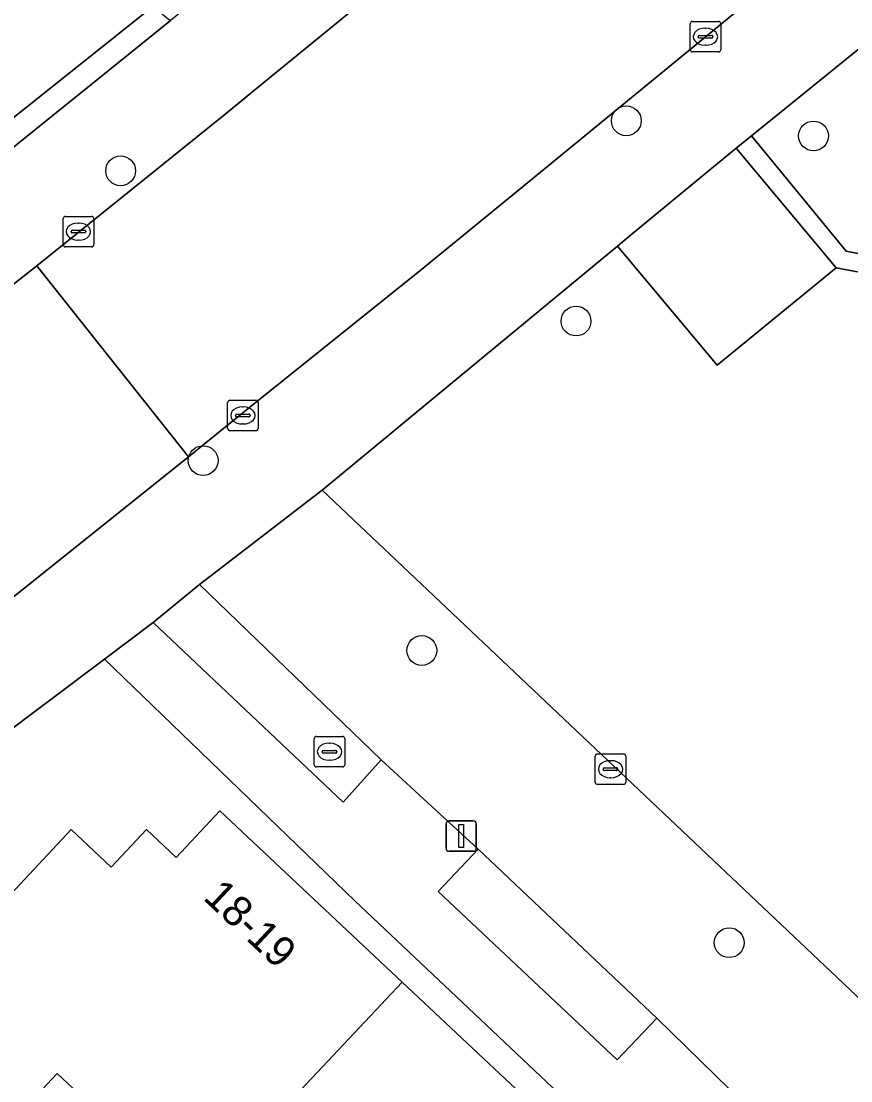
# Model space of a CAD drawing. Extents: x 159039 to 160102, y 381214 to 382524.
# Drawn here: x 159440.08 to 159467.3, y 381594.25 to 381629.02 of the extents above; entities that cross this region are included whole.
import ezdxf

# ---------------------------------------------------------------- set-up
doc = ezdxf.new("R2010")
doc.units = 0
for name, color, linetype in [('IMGEO_Boom', 7, 'Continuous'), ('IMGEO_Erf', 7, 'Continuous'), ('IMGEO_Groenvoorziening', 7, 'Continuous'), ('IMGEO_Haag', 7, 'Continuous'), ('IMGEO_Kolk', 7, 'Continuous'), ('IMGEO_Lichtmast', 7, 'Continuous'), ('IMGEO_Pand', 7, 'Continuous'), ('IMGEO_Pand_nummerreeks', 7, 'Continuous'), ('IMGEO_Parkeervlak_open', 7, 'Continuous'), ('IMGEO_Rijbaan_lokaal_gesloten', 7, 'Continuous'), ('IMGEO_Rijbaan_lokaal_open', 7, 'Continuous'), ('IMGEO_Rioolput', 7, 'Continuous'), ('IMGEO_Voetpad_open', 7, 'Continuous')]:
    doc.layers.add(name, color=color, linetype=linetype)

msp = doc.modelspace()

# ---------------------------------------------------------------- linework, layer by layer
at = {"layer": 'IMGEO_Boom'}
for centre in [(159459.933, 381625.756), (159466.076, 381625.258), (159443.339, 381624.115), (159458.283, 381619.184), (159446.046, 381614.604), (159453.222, 381608.373), (159463.311, 381598.784)]:
    msp.add_circle(centre, 0.489, dxfattribs=at)
at = {"layer": 'IMGEO_Erf'}
for points in [[(159492.689, 381560.816), (159451.02, 381600.164), (159442.807, 381608.091), (159417.572, 381589.129), (159422.487, 381584.653), (159437.43, 381600.625), (159438.757, 381599.344), (159438.795, 381599.385), (159441.715, 381602.495), (159443.023, 381601.267), (159444.183, 381602.502), (159445.162, 381601.583), (159446.596, 381603.11), (159452.574, 381597.495), (159458.441, 381591.985), (159464.308, 381586.475), (159470.174, 381580.964)], [(159445.774, 381590.255), (159441.258, 381594.496), (159434.282, 381587.068)]]:
    msp.add_lwpolyline(points, dxfattribs=at)
at = {"layer": 'IMGEO_Groenvoorziening'}
for points in [[(159435.466, 381635.191), (159432.983, 381636.358), (159432.169, 381637.035), (159428.37, 381632.939), (159437.741, 381624.216), (159444.395, 381629.506), (159440.31, 381633.34), (159439.698, 381632.693), (159439.119, 381633.252), (159437.205, 381631.15), (159436.08, 381632.079), (159436.8, 381632.747)], [(159423.645, 381633.588), (159423.135, 381633.039), (159435.51, 381621.424), (159444.962, 381629.032), (159444.395, 381629.506), (159437.741, 381624.216), (159435.516, 381622.447)], [(159463.542, 381624.857), (159466.819, 381620.932), (159469.771, 381620.37), (159472.581, 381623.369), (159474.599, 381625.596), (159474.155, 381626.017), (159469.555, 381621.021), (159467.145, 381621.481), (159464.043, 381625.263)], [(159445.932, 381610.544), (159444.406, 381609.292), (159450.64, 381603.4), (159451.892, 381604.781)], [(159455.077, 381601.853), (159453.756, 381600.464), (159459.639, 381594.939), (159460.937, 381596.304)]]:
    msp.add_lwpolyline(points, close=True, dxfattribs=at)
msp.add_lwpolyline([(159467.924, 381628.411), (159467.837, 381628.34), (159464.043, 381625.263), (159467.145, 381621.481), (159469.555, 381621.021), (159474.155, 381626.017)], dxfattribs=at)
at = {"layer": 'IMGEO_Haag'}
for points in [[(159423.645, 381633.588), (159423.135, 381633.039), (159435.51, 381621.424), (159444.962, 381629.032), (159444.395, 381629.506), (159437.741, 381624.216), (159435.516, 381622.447)], [(159463.542, 381624.857), (159466.819, 381620.932), (159469.771, 381620.37), (159472.581, 381623.369), (159474.599, 381625.596), (159474.155, 381626.017), (159469.555, 381621.021), (159467.145, 381621.481), (159464.043, 381625.263)]]:
    msp.add_lwpolyline(points, close=True, dxfattribs=at)
at = {"layer": 'IMGEO_Kolk'}
for p, q in [((159462.031, 381628.089), (159462.031, 381628.941)), ((159462.106, 381629.015), (159462.958, 381629.015)), ((159463.032, 381628.941), (159463.032, 381628.089)), ((159462.29, 381628.509), (159462.29, 381628.521)), ((159462.333, 381628.558), (159462.731, 381628.558)), ((159462.519, 381628.795), (159462.544, 381628.795)), ((159462.774, 381628.521), (159462.774, 381628.509)), ((159462.728, 381628.472), (159462.33, 381628.472)), ((159462.542, 381628.235), (159462.517, 381628.235)), ((159462.958, 381628.015), (159462.106, 381628.015)), ((159441.528, 381622.618), (159442.38, 381622.618)), ((159441.453, 381621.692), (159441.453, 381622.544)), ((159441.941, 381622.398), (159441.966, 381622.398)), ((159442.454, 381622.544), (159442.454, 381621.692)), ((159441.712, 381622.112), (159441.712, 381622.124)), ((159442.15, 381622.075), (159441.752, 381622.075)), ((159441.755, 381622.161), (159442.153, 381622.161)), ((159442.196, 381622.124), (159442.196, 381622.112)), ((159442.38, 381621.618), (159441.528, 381621.618)), ((159441.964, 381621.838), (159441.939, 381621.838)), ((159446.851, 381615.66), (159446.851, 381616.512)), ((159446.926, 381616.586), (159447.778, 381616.586)), ((159447.339, 381616.366), (159447.364, 381616.366)), ((159447.852, 381616.512), (159447.852, 381615.66)), ((159447.11, 381616.08), (159447.11, 381616.092)), ((159447.548, 381616.043), (159447.15, 381616.043)), ((159447.153, 381616.129), (159447.551, 381616.129)), ((159447.594, 381616.092), (159447.594, 381616.08)), ((159447.362, 381615.806), (159447.337, 381615.806)), ((159447.778, 381615.586), (159446.926, 381615.586)), ((159458.916, 381604.052), (159458.916, 381604.904)), ((159458.991, 381604.978), (159459.843, 381604.978)), ((159459.917, 381604.904), (159459.917, 381604.052)), ((159459.175, 381604.472), (159459.175, 381604.484)), ((159459.218, 381604.521), (159459.616, 381604.521)), ((159459.404, 381604.758), (159459.429, 381604.758)), ((159459.659, 381604.484), (159459.659, 381604.472)), ((159459.613, 381604.435), (159459.215, 381604.435)), ((159459.427, 381604.198), (159459.402, 381604.198)), ((159459.843, 381603.978), (159458.991, 381603.978))]:
    msp.add_line(p, q, dxfattribs=at)
for points in [[(159462.031, 381628.089), (159462.031, 381628.941)], [(159462.106, 381629.015), (159462.958, 381629.015)], [(159463.032, 381628.941), (159463.032, 381628.089)], [(159462.958, 381628.015), (159462.106, 381628.015)], [(159441.528, 381622.618), (159442.38, 381622.618)], [(159441.453, 381621.692), (159441.453, 381622.544)], [(159442.454, 381622.544), (159442.454, 381621.692)], [(159442.38, 381621.618), (159441.528, 381621.618)], [(159446.851, 381615.66), (159446.851, 381616.512)], [(159446.926, 381616.586), (159447.778, 381616.586)], [(159447.852, 381616.512), (159447.852, 381615.66)], [(159447.778, 381615.586), (159446.926, 381615.586)], [(159458.916, 381604.052), (159458.916, 381604.904)], [(159458.991, 381604.978), (159459.843, 381604.978)], [(159459.917, 381604.904), (159459.917, 381604.052)], [(159459.843, 381603.978), (159458.991, 381603.978)]]:
    msp.add_lwpolyline(points, dxfattribs=at)
for centre, radius, start, end in [((159462.108, 381628.939), 0.0765, 91.552, 178.448), ((159462.108, 381628.939), 0.0765, 91.552, 178.448), ((159462.956, 381628.939), 0.0765, 1.552, 88.448), ((159462.956, 381628.939), 0.0765, 1.552, 88.448), ((159462.33, 381628.518), 0.0403, 85.8775, 175.7526), ((159462.327, 381628.508), 0.0366, 178.938, 274.7102), ((159462.731, 381628.515), 0.043, 264.8664, 352.4533), ((159462.735, 381628.52), 0.0386, 1.7309, 96.639), ((159462.108, 381628.091), 0.0765, 181.552, 268.448), ((159462.108, 381628.091), 0.0765, 181.552, 268.448), ((159462.956, 381628.091), 0.0765, 271.552, 358.448), ((159462.956, 381628.091), 0.0765, 271.552, 358.448), ((159441.53, 381622.542), 0.0765, 91.552, 178.448), ((159441.53, 381622.542), 0.0765, 91.552, 178.448), ((159442.378, 381622.542), 0.0765, 1.552, 88.448), ((159442.378, 381622.542), 0.0765, 1.552, 88.448), ((159441.752, 381622.121), 0.0403, 85.8775, 175.7526), ((159441.749, 381622.111), 0.0366, 178.938, 274.7102), ((159442.153, 381622.118), 0.043, 264.8664, 352.4533), ((159442.157, 381622.123), 0.0386, 1.7309, 96.639), ((159441.53, 381621.694), 0.0765, 181.552, 268.448), ((159441.53, 381621.694), 0.0765, 181.552, 268.448), ((159442.378, 381621.694), 0.0765, 271.552, 358.448), ((159442.378, 381621.694), 0.0765, 271.552, 358.448), ((159446.928, 381616.51), 0.0765, 91.552, 178.448), ((159446.928, 381616.51), 0.0765, 91.552, 178.448), ((159447.776, 381616.51), 0.0765, 1.552, 88.448), ((159447.776, 381616.51), 0.0765, 1.552, 88.448), ((159447.15, 381616.089), 0.0403, 85.8775, 175.7526), ((159447.147, 381616.079), 0.0366, 178.938, 274.7102), ((159447.551, 381616.086), 0.043, 264.8664, 352.4533), ((159447.555, 381616.091), 0.0386, 1.7309, 96.639), ((159446.928, 381615.662), 0.0765, 181.552, 268.448), ((159446.928, 381615.662), 0.0765, 181.552, 268.448), ((159447.776, 381615.662), 0.0765, 271.552, 358.448), ((159447.776, 381615.662), 0.0765, 271.552, 358.448), ((159458.993, 381604.902), 0.0765, 91.552, 178.448), ((159458.993, 381604.902), 0.0765, 91.552, 178.448), ((159459.841, 381604.902), 0.0765, 1.552, 88.448), ((159459.841, 381604.902), 0.0765, 1.552, 88.448), ((159459.215, 381604.481), 0.0403, 85.8775, 175.7526), ((159459.62, 381604.483), 0.0386, 1.7309, 96.639), ((159459.212, 381604.471), 0.0366, 178.938, 274.7102), ((159459.616, 381604.478), 0.043, 264.8664, 352.4533), ((159458.993, 381604.054), 0.0765, 181.552, 268.448), ((159458.993, 381604.054), 0.0765, 181.552, 268.448), ((159459.841, 381604.054), 0.0765, 271.552, 358.448), ((159459.841, 381604.054), 0.0765, 271.552, 358.448)]:
    msp.add_arc(centre, radius, start, end, dxfattribs=at)
for centre, major_axis, ratio, start_param, end_param in [((159462.518, 381628.515), (-0.387, 0.002), 0.722429, 4.712389, 7.853982), ((159462.543, 381628.515), (-0.39, 0.002), 0.717154, 1.570796, 4.712389), ((159441.94, 381622.118), (-0.387, 0.002), 0.722429, 4.712389, 7.853982), ((159441.965, 381622.118), (-0.39, 0.002), 0.717154, 1.570796, 4.712389), ((159447.338, 381616.086), (-0.387, 0.002), 0.722429, 4.712389, 7.853982), ((159447.363, 381616.086), (-0.39, 0.002), 0.717154, 1.570796, 4.712389), ((159459.403, 381604.478), (-0.387, 0.002), 0.722429, 4.712389, 7.853982), ((159459.428, 381604.478), (-0.39, 0.002), 0.717154, 1.570796, 4.712389)]:
    msp.add_ellipse(centre, major_axis=major_axis, ratio=ratio, start_param=start_param, end_param=end_param, dxfattribs=at)
at = {"layer": 'IMGEO_Lichtmast'}
for p, q in [((159454.119, 381602.784), (159454.909, 381602.784)), ((159454.909, 381602.784), (159454.119, 381602.784)), ((159454.019, 381601.884), (159454.019, 381602.684)), ((159454.019, 381602.684), (159454.019, 381601.884)), ((159455.009, 381602.684), (159455.009, 381601.884)), ((159455.009, 381601.884), (159455.009, 381602.684)), ((159454.909, 381601.784), (159454.119, 381601.784)), ((159454.119, 381601.784), (159454.909, 381601.784))]:
    msp.add_line(p, q, dxfattribs=at)
msp.add_lwpolyline([(159454.439, 381602.659), (159454.589, 381602.659), (159454.589, 381601.909), (159454.439, 381601.909), (159454.439, 381602.659)], dxfattribs=at)
for centre, start, end in [((159454.119, 381602.684), 90, 180), ((159454.119, 381602.684), 90, 180), ((159454.909, 381602.684), 0, 90), ((159454.909, 381602.684), 360, 90), ((159454.119, 381601.884), 180, 270), ((159454.119, 381601.884), 180, 270), ((159454.909, 381601.884), 270, 0), ((159454.909, 381601.884), 270, 0)]:
    msp.add_arc(centre, 0.1, start, end, dxfattribs=at)
at = {"layer": 'IMGEO_Pand'}
for points in [[(159441.258, 381594.496), (159445.774, 381590.255), (159452.574, 381597.495), (159446.596, 381603.11), (159445.162, 381601.583), (159444.183, 381602.502), (159443.023, 381601.267), (159441.715, 381602.495), (159438.795, 381599.385), (159438.757, 381599.344), (159437.43, 381600.625), (159422.487, 381584.653), (159432.139, 381575.587), (159437.359, 381581.156), (159432.769, 381585.457), (159434.282, 381587.068)], [(159458.441, 381591.985), (159452.574, 381597.495), (159445.774, 381590.255), (159451.64, 381584.745)]]:
    msp.add_lwpolyline(points, close=True, dxfattribs=at)
at = {"layer": 'IMGEO_Parkeervlak_open'}
for points in [[(159463.542, 381624.857), (159460.062, 381621.986), (159459.65, 381621.646), (159462.913, 381617.737), (159466.819, 381620.932)], [(159449.954, 381613.64), (159445.932, 381610.544), (159451.892, 381604.781), (159455.077, 381601.853), (159460.937, 381596.304), (159463.335, 381593.97), (159470.365, 381587.393), (159472.348, 381585.469), (159477.508, 381580.654), (159480.116, 381578.165), (159485.161, 381573.483), (159487.128, 381571.593), (159491.324, 381567.616), (159493.135, 381569.588), (159494.772, 381571.228)]]:
    msp.add_lwpolyline(points, close=True, dxfattribs=at)
at = {"layer": 'IMGEO_Rijbaan_lokaal_gesloten'}
msp.add_lwpolyline([(159463.852, 381629.598), (159459.028, 381636.066), (159450.889, 381629.337), (159448.16, 381627.105), (159446.76, 381625.959), (159440.585, 381621.001), (159445.569, 381614.728), (159447.581, 381616.353), (159453.215, 381620.871), (159456.567, 381623.617)], close=True, dxfattribs=at)
at = {"layer": 'IMGEO_Rijbaan_lokaal_open'}
for points in [[(159470.878, 381618.921), (159471.051, 381619.17), (159471.031, 381619.289), (159469.771, 381620.37), (159466.819, 381620.932), (159462.913, 381617.737), (159459.65, 381621.646), (159449.954, 381613.64), (159494.772, 381571.228), (159495.029, 381571.05), (159495.633, 381571.007), (159495.613, 381571.1), (159495.966, 381571.488), (159508.078, 381584.07), (159507.186, 381584.893), (159499.93, 381591.595), (159503.388, 381595.349), (159504.581, 381596.632), (159504.989, 381597.071), (159500.603, 381601.17), (159500.192, 381600.732), (159498.962, 381599.421), (159498.628, 381599.735), (159495.227, 381596.053)], [(159445.569, 381614.728), (159440.585, 381621.001), (159434.322, 381616.063), (159439.305, 381609.73)]]:
    msp.add_lwpolyline(points, close=True, dxfattribs=at)
at = {"layer": 'IMGEO_Rioolput'}
for p, q in [((159449.768, 381605.552), (159450.62, 381605.552)), ((159449.693, 381604.626), (159449.693, 381605.478)), ((159450.181, 381605.332), (159450.206, 381605.332)), ((159450.694, 381605.478), (159450.694, 381604.626)), ((159449.952, 381605.046), (159449.952, 381605.058)), ((159450.39, 381605.009), (159449.992, 381605.009)), ((159449.995, 381605.095), (159450.393, 381605.095)), ((159450.436, 381605.058), (159450.436, 381605.046)), ((159450.62, 381604.552), (159449.768, 381604.552)), ((159450.204, 381604.772), (159450.179, 381604.772))]:
    msp.add_line(p, q, dxfattribs=at)
for points in [[(159449.768, 381605.552), (159450.62, 381605.552)], [(159449.693, 381604.626), (159449.693, 381605.478)], [(159450.694, 381605.478), (159450.694, 381604.626)], [(159450.62, 381604.552), (159449.768, 381604.552)]]:
    msp.add_lwpolyline(points, dxfattribs=at)
for centre, radius, start, end in [((159449.77, 381605.476), 0.0765, 91.552, 178.448), ((159449.77, 381605.476), 0.0765, 91.552, 178.448), ((159450.618, 381605.476), 0.0765, 1.552, 88.448), ((159450.618, 381605.476), 0.0765, 1.552, 88.448), ((159449.992, 381605.055), 0.0403, 85.8775, 175.7526), ((159449.989, 381605.045), 0.0366, 178.938, 274.7102), ((159450.393, 381605.052), 0.043, 264.8664, 352.4533), ((159450.397, 381605.057), 0.0386, 1.7309, 96.639), ((159449.77, 381604.628), 0.0765, 181.552, 268.448), ((159449.77, 381604.628), 0.0765, 181.552, 268.448), ((159450.618, 381604.628), 0.0765, 271.552, 358.448), ((159450.618, 381604.628), 0.0765, 271.552, 358.448)]:
    msp.add_arc(centre, radius, start, end, dxfattribs=at)
for centre, major_axis, ratio, start_param, end_param in [((159450.18, 381605.052), (-0.387, 0.002), 0.722429, 4.712389, 7.853982), ((159450.205, 381605.052), (-0.39, 0.002), 0.717154, 1.570796, 4.712389)]:
    msp.add_ellipse(centre, major_axis=major_axis, ratio=ratio, start_param=start_param, end_param=end_param, dxfattribs=at)
at = {"layer": 'IMGEO_Voetpad_open'}
for points in [[(159461.127, 381642.357), (159456.174, 381638.245), (159455.951, 381638.06), (159452.235, 381634.982), (159445.696, 381629.628), (159444.962, 381629.032), (159435.51, 381621.424), (159432.061, 381618.681), (159409.141, 381601.163), (159408.665, 381600.799), (159402.617, 381596.177)], [(159431.341, 381613.713), (159434.322, 381616.063), (159440.585, 381621.001), (159446.76, 381625.959), (159448.16, 381627.105), (159450.889, 381629.337), (159459.028, 381636.066), (159459.642, 381636.573)], [(159442.807, 381608.091), (159444.406, 381609.292), (159445.932, 381610.544), (159449.954, 381613.64), (159459.65, 381621.646), (159460.062, 381621.986), (159463.542, 381624.857), (159464.043, 381625.263), (159467.837, 381628.34), (159467.924, 381628.411), (159467.941, 381628.425), (159471.963, 381631.686)], [(159465.43, 381630.894), (159463.852, 381629.598), (159456.567, 381623.617), (159453.215, 381620.871), (159447.581, 381616.353), (159445.569, 381614.728), (159439.305, 381609.73), (159436.181, 381607.304), (159419.409, 381594.821), (159416.449, 381592.464)], [(159469.037, 381586.026), (159462.071, 381592.617), (159463.335, 381593.97), (159460.937, 381596.304), (159459.639, 381594.939), (159453.756, 381600.464), (159455.077, 381601.853), (159451.892, 381604.781), (159450.64, 381603.4), (159444.406, 381609.292), (159442.807, 381608.091), (159451.02, 381600.164), (159492.689, 381560.816)], [(159415.22, 381587.399), (159417.572, 381589.129), (159442.807, 381608.091)]]:
    msp.add_lwpolyline(points, dxfattribs=at)

# ---------------------------------------------------------------- texts
at = {"layer": 'IMGEO_Pand_nummerreeks'}
msp.add_text('18-19', height=1, rotation=316.7933, dxfattribs=at).set_placement((159446.015, 381600.226))

doc.saveas('drawing.dxf')
